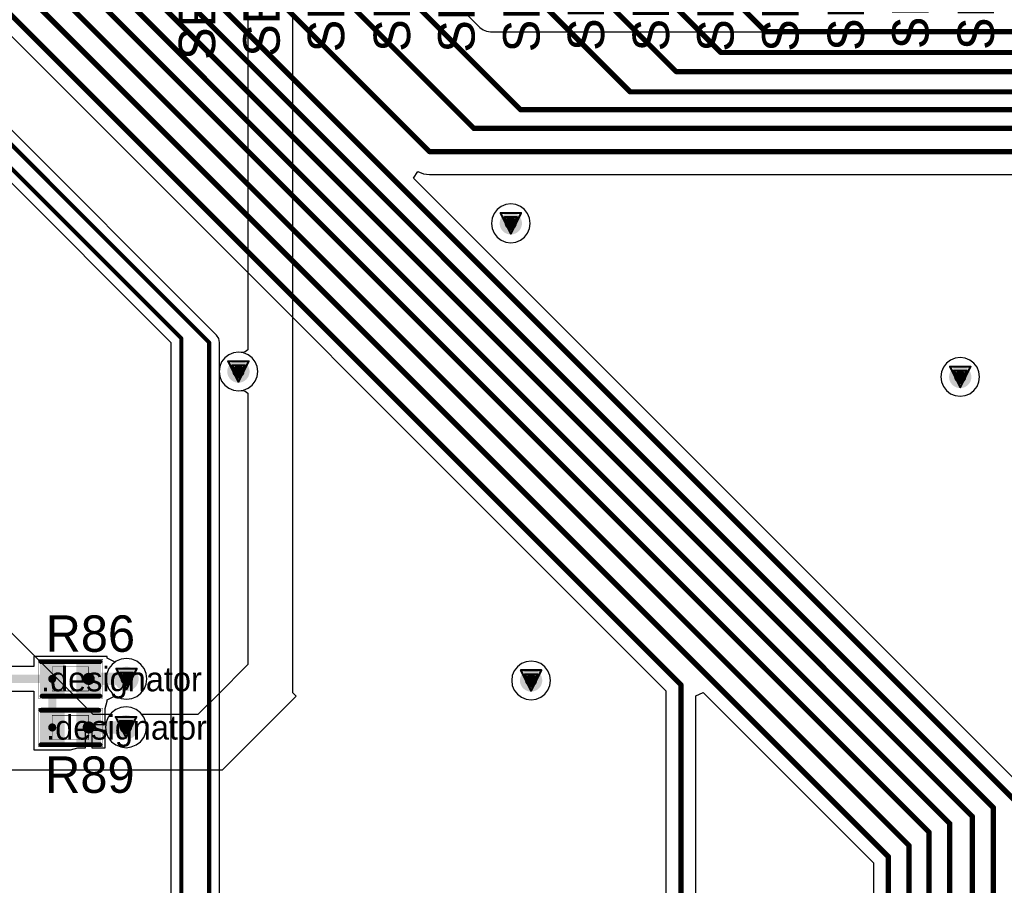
# Model space of a CAD drawing. Header units: millimetres. Extents: x 138 to 555, y 26 to 334.
# Tile 591 of 656: x 329 to 354, y 189 to 210. Entities that reach past the tile are written whole.
import ezdxf

# ---------------------------------------------------------------- set-up
doc = ezdxf.new("R2010")
doc.units = ezdxf.units.MM
for name, color, linetype in [('BottomLayer', 5, 'Continuous'), ('DrillDrawing', 1, 'Continuous'), ('Mechanical20', 56, 'Continuous'), ('Mechanical27', 56, 'Continuous'), ('MidLayer1', 16, 'Continuous'), ('MidLayer2', 76, 'Continuous'), ('MidLayer3', 90, 'Continuous'), ('MidLayer4', 156, 'Continuous'), ('MultiLayer', 9, 'Continuous'), ('TopLayer', 1, 'Continuous'), ('TopOverlay', 2, 'Continuous'), ('TopPaste', 8, 'Continuous'), ('TopSolder', 216, 'Continuous'), ('ViaHoleLayer', 16, 'Continuous')]:
    doc.layers.add(name, color=color, linetype=linetype)

# ---------------------------------------------------------------- blocks, each defined once
blk = doc.blocks.new('R0402_706')
at = {"layer": 'Mechanical20', "const_width": 0.01}
for points in [[(-0.8, -0.475), (-0.8, 0.475)], [(-0.8, 0.475), (0.8, 0.475)], [(0.8, -0.475), (0.8, 0.475)], [(-0.8, -0.475), (0.8, -0.475)]]:
    blk.add_lwpolyline(points, dxfattribs=at)
at = {"layer": 'Mechanical20', "const_width": 0.005}
for points in [[(-0.803, 0.475, 1), (-0.798, 0.475, 1)], [(-0.803, 0.475, 1), (-0.798, 0.475, 1)], [(0.798, 0.475, 1), (0.803, 0.475, 1)], [(0.798, 0.475, 1), (0.803, 0.475, 1)], [(-0.803, -0.475, 1), (-0.798, -0.475, 1)], [(-0.803, -0.475, 1), (-0.798, -0.475, 1)], [(0.798, -0.475, 1), (0.803, -0.475, 1)], [(0.798, -0.475, 1), (0.803, -0.475, 1)]]:
    blk.add_lwpolyline(points, format="xyb", close=True, dxfattribs=at)
at = {"layer": 'Mechanical27', "const_width": 0.01}
for points in [[(-0.45, -0.3), (-0.45, 0.3)], [(-0.45, 0.3), (0.45, 0.3)], [(0.45, -0.3), (0.45, 0.3)], [(-0.45, -0.3), (0.45, -0.3)]]:
    blk.add_lwpolyline(points, dxfattribs=at)
at = {"layer": 'Mechanical27', "const_width": 0.005}
for points in [[(-0.452, 0.3, 1), (-0.447, 0.3, 1)], [(-0.452, 0.3, 1), (-0.447, 0.3, 1)], [(0.447, 0.3, 1), (0.452, 0.3, 1)], [(0.447, 0.3, 1), (0.452, 0.3, 1)], [(-0.452, -0.3, 1), (-0.447, -0.3, 1)], [(-0.452, -0.3, 1), (-0.447, -0.3, 1)], [(0.447, -0.3, 1), (0.452, -0.3, 1)], [(0.447, -0.3, 1), (0.452, -0.3, 1)]]:
    blk.add_lwpolyline(points, format="xyb", close=True, dxfattribs=at)
at = {"layer": 'TopLayer'}
for points in [[(-0.195, -0.35), (-0.195, 0.35), (-0.705, -0.35), (-0.705, 0.35)], [(0.705, -0.35), (0.705, 0.35), (0.195, -0.35), (0.195, 0.35)]]:
    blk.add_solid(points, dxfattribs=at)
at = {"layer": 'TopOverlay', "const_width": 0.12}
for points in [[(-0.725, 0.425), (0.7, 0.425)], [(-0.725, -0.425), (0.725, -0.425)]]:
    blk.add_lwpolyline(points, dxfattribs=at)
at = {"layer": 'TopOverlay', "const_width": 0.06}
for points in [[(-0.755, 0.425, 1), (-0.695, 0.425, 1)], [(0.67, 0.425, 1), (0.73, 0.425, 1)], [(-0.755, -0.425, 1), (-0.695, -0.425, 1)], [(0.695, -0.425, 1), (0.755, -0.425, 1)]]:
    blk.add_lwpolyline(points, format="xyb", close=True, dxfattribs=at)
at = {"layer": 'TopPaste'}
for points in [[(-0.195, -0.35), (-0.195, 0.35), (-0.705, -0.35), (-0.705, 0.35)], [(0.705, -0.35), (0.705, 0.35), (0.195, -0.35), (0.195, 0.35)]]:
    blk.add_solid(points, dxfattribs=at)
at = {"layer": 'TopSolder'}
for points in [[(-0.145, -0.4), (-0.145, 0.4), (-0.755, -0.4), (-0.755, 0.4)], [(0.755, -0.4), (0.755, 0.4), (0.145, -0.4), (0.145, 0.4)]]:
    blk.add_solid(points, dxfattribs=at)
blk = doc.blocks.new('R0402_707')
at = {"layer": 'Mechanical20', "const_width": 0.01}
for points in [[(-0.8, 0.475), (-0.8, -0.475)], [(0.8, 0.475), (-0.8, 0.475)], [(0.8, 0.475), (0.8, -0.475)], [(0.8, -0.475), (-0.8, -0.475)]]:
    blk.add_lwpolyline(points, dxfattribs=at)
at = {"layer": 'Mechanical20', "const_width": 0.005}
for points in [[(-0.803, 0.475, 1), (-0.798, 0.475, 1)], [(-0.803, 0.475, 1), (-0.798, 0.475, 1)], [(0.798, 0.475, 1), (0.803, 0.475, 1)], [(0.798, 0.475, 1), (0.803, 0.475, 1)], [(-0.803, -0.475, 1), (-0.798, -0.475, 1)], [(-0.803, -0.475, 1), (-0.798, -0.475, 1)], [(0.798, -0.475, 1), (0.803, -0.475, 1)], [(0.798, -0.475, 1), (0.803, -0.475, 1)]]:
    blk.add_lwpolyline(points, format="xyb", close=True, dxfattribs=at)
at = {"layer": 'Mechanical27', "const_width": 0.01}
for points in [[(-0.45, 0.3), (-0.45, -0.3)], [(0.45, 0.3), (-0.45, 0.3)], [(0.45, 0.3), (0.45, -0.3)], [(0.45, -0.3), (-0.45, -0.3)]]:
    blk.add_lwpolyline(points, dxfattribs=at)
at = {"layer": 'Mechanical27', "const_width": 0.005}
for points in [[(-0.452, 0.3, 1), (-0.447, 0.3, 1)], [(-0.452, 0.3, 1), (-0.447, 0.3, 1)], [(0.447, 0.3, 1), (0.452, 0.3, 1)], [(0.447, 0.3, 1), (0.452, 0.3, 1)], [(-0.452, -0.3, 1), (-0.447, -0.3, 1)], [(-0.452, -0.3, 1), (-0.447, -0.3, 1)], [(0.447, -0.3, 1), (0.452, -0.3, 1)], [(0.447, -0.3, 1), (0.452, -0.3, 1)]]:
    blk.add_lwpolyline(points, format="xyb", close=True, dxfattribs=at)
at = {"layer": 'TopLayer'}
for points in [[(-0.195, -0.35), (-0.195, 0.35), (-0.705, -0.35), (-0.705, 0.35)], [(0.705, -0.35), (0.705, 0.35), (0.195, -0.35), (0.195, 0.35)]]:
    blk.add_solid(points, dxfattribs=at)
at = {"layer": 'TopOverlay', "const_width": 0.12}
for points in [[(0.7, 0.425), (-0.725, 0.425)], [(0.725, -0.425), (-0.725, -0.425)]]:
    blk.add_lwpolyline(points, dxfattribs=at)
at = {"layer": 'TopOverlay', "const_width": 0.06}
for points in [[(-0.755, 0.425, 1), (-0.695, 0.425, 1)], [(0.67, 0.425, 1), (0.73, 0.425, 1)], [(-0.755, -0.425, 1), (-0.695, -0.425, 1)], [(0.695, -0.425, 1), (0.755, -0.425, 1)]]:
    blk.add_lwpolyline(points, format="xyb", close=True, dxfattribs=at)
at = {"layer": 'TopPaste'}
for points in [[(-0.195, -0.35), (-0.195, 0.35), (-0.705, -0.35), (-0.705, 0.35)], [(0.705, -0.35), (0.705, 0.35), (0.195, -0.35), (0.195, 0.35)]]:
    blk.add_solid(points, dxfattribs=at)
at = {"layer": 'TopSolder'}
for points in [[(-0.145, -0.4), (-0.145, 0.4), (-0.755, -0.4), (-0.755, 0.4)], [(0.755, -0.4), (0.755, 0.4), (0.145, -0.4), (0.145, 0.4)]]:
    blk.add_solid(points, dxfattribs=at)

msp = doc.modelspace()

# ---------------------------------------------------------------- linework, layer by layer
at = {"layer": 'BottomLayer'}
for p, q in [((324.862, 214.049), (345.2, 193.71)), ((334.101, 202.496), (324.641, 211.956)), ((326.766, 208.52), (332.975, 202.312)), ((338.967, 206.371), (339.073, 206.534)), ((339.073, 206.534), (339.21, 206.477)), ((339.21, 206.477), (339.358, 206.458)), ((339.358, 206.458), (361.163, 206.458)), ((354.085, 191.253), (338.967, 206.371)), ((332.975, 202.312), (332.975, 175.917)), ((334.156, 202.414), (334.101, 202.496)), ((334.175, 202.316), (334.156, 202.414)), ((334.175, 179.722), (334.175, 202.316)), ((331.88, 194.512), (331.749, 194.495)), ((332.01, 194.495), (331.88, 194.512)), ((331.443, 194.26), (331.392, 194.138)), ((331.523, 194.364), (331.443, 194.26)), ((331.627, 194.444), (331.523, 194.364)), ((331.749, 194.495), (331.627, 194.444)), ((332.132, 194.444), (332.01, 194.495)), ((332.236, 194.364), (332.132, 194.444)), ((332.316, 194.26), (332.236, 194.364)), ((332.367, 194.138), (332.316, 194.26)), ((331.392, 194.138), (331.375, 194.007)), ((332.384, 194.007), (332.367, 194.138)), ((331.375, 194.007), (331.392, 193.877)), ((331.392, 193.877), (331.443, 193.755)), ((332.316, 193.755), (332.367, 193.877)), ((332.367, 193.877), (332.384, 194.007)), ((331.443, 193.755), (331.523, 193.651)), ((331.523, 193.651), (331.627, 193.571)), ((331.627, 193.571), (331.749, 193.52)), ((332.01, 193.52), (332.132, 193.571)), ((332.132, 193.571), (332.236, 193.651)), ((332.236, 193.651), (332.316, 193.755)), ((345.2, 193.71), (345.2, 135.644)), ((345.936, 193.59), (346.121, 193.667)), ((345.936, 135.855), (345.936, 193.59)), ((346.121, 193.667), (350.324, 189.463)), ((331.749, 193.52), (331.88, 193.503)), ((331.88, 193.503), (332.01, 193.52)), ((350.324, 189.463), (350.324, 183.608))]:
    msp.add_line(p, q, dxfattribs=at)
for points, const_width in [([(326.183, 218.634), (353.825, 190.992)], 0.13), ([(326.059, 218.052), (353.283, 190.828)], 0.13), ([(325.927, 217.449), (352.763, 190.613)], 0.13), ([(325.778, 216.865), (352.208, 190.435)], 0.13), ([(325.66, 216.254), (351.695, 190.219)], 0.13), ([(325.462, 215.63), (351.204, 189.888)], 0.13), ([(325.26, 215.048), (350.692, 189.616)], 0.13), ([(325.014, 214.417), (345.568, 193.863)], 0.13), ([(336.731, 212.939), (341.61, 208.06)], 0.13), ([(344.728, 212.922), (347.66, 209.99)], 0.13), ([(333.547, 212.838), (339.358, 207.027)], 0.13), ([(335.147, 212.908), (340.457, 207.598)], 0.13), ([(339.978, 212.841), (344.317, 208.502)], 0.13), ([(341.563, 212.891), (345.452, 209.002)], 0.13), ([(343.129, 212.9), (346.556, 209.473)], 0.13), ([(324.46, 211.776), (333.92, 202.316)], 0.1), ([(324.298, 211.349), (333.23, 202.417)], 0.1), ([(347.66, 209.99), (360.073, 209.99)], 0.13), ([(346.556, 209.473), (360.068, 209.473)], 0.13), ([(345.452, 209.002), (360.545, 209.002)], 0.13), ([(344.317, 208.502), (360.632, 208.502)], 0.13), ([(341.61, 208.06), (360.776, 208.06)], 0.13), ([(340.457, 207.598), (360.915, 207.598)], 0.13), ([(339.358, 207.027), (361.163, 207.027)], 0.13), ([(333.23, 175.517), (333.23, 202.417)], 0.1), ([(333.92, 174.551), (333.92, 202.316)], 0.1), ([(345.568, 135.491), (345.568, 193.863)], 0.13), ([(353.283, 138.688), (353.283, 190.828)], 0.13), ([(352.763, 139.053), (352.763, 190.613)], 0.13), ([(352.208, 139.167), (352.208, 190.435)], 0.13), ([(351.695, 139.439), (351.695, 190.219)], 0.13), ([(351.204, 139.621), (351.204, 189.888)], 0.13), ([(350.692, 139.829), (350.692, 189.616)], 0.13)]:
    msp.add_lwpolyline(points, dxfattribs=dict(at, const_width=const_width))
for points, const_width in [([(347.627, 209.99, 1), (347.692, 209.99, 1)], 0.065), ([(347.627, 209.99, 1), (347.692, 209.99, 1)], 0.065), ([(346.524, 209.473, 1), (346.589, 209.473, 1)], 0.065), ([(346.524, 209.473, 1), (346.589, 209.473, 1)], 0.065), ([(345.42, 209.002, 1), (345.485, 209.002, 1)], 0.065), ([(345.42, 209.002, 1), (345.485, 209.002, 1)], 0.065), ([(344.284, 208.502, 1), (344.349, 208.502, 1)], 0.065), ([(344.284, 208.502, 1), (344.349, 208.502, 1)], 0.065), ([(341.578, 208.06, 1), (341.643, 208.06, 1)], 0.065), ([(341.578, 208.06, 1), (341.643, 208.06, 1)], 0.065), ([(340.424, 207.598, 1), (340.489, 207.598, 1)], 0.065), ([(340.424, 207.598, 1), (340.489, 207.598, 1)], 0.065), ([(339.325, 207.027, 1), (339.39, 207.027, 1)], 0.065), ([(339.325, 207.027, 1), (339.39, 207.027, 1)], 0.065), ([(341.231, 205.255, 1), (341.506, 205.255, 1)], 0.275), ([(333.205, 202.417, 1), (333.255, 202.417, 1)], 0.05), ([(333.205, 202.417, 1), (333.255, 202.417, 1)], 0.05), ([(333.895, 202.316, 1), (333.945, 202.316, 1)], 0.05), ([(333.895, 202.316, 1), (333.945, 202.316, 1)], 0.05), ([(334.505, 201.596, 1), (334.78, 201.596, 1)], 0.275), ([(352.328, 201.463, 1), (352.603, 201.463, 1)], 0.275), ([(331.73, 194.007, 1), (332.03, 194.007, 1)], 0.3), ([(341.732, 193.968, 1), (342.007, 193.968, 1)], 0.275), ([(345.536, 193.863, 1), (345.601, 193.863, 1)], 0.065), ([(345.536, 193.863, 1), (345.601, 193.863, 1)], 0.065), ([(331.717, 192.812, 1), (332.017, 192.812, 1)], 0.3), ([(353.251, 190.828, 1), (353.316, 190.828, 1)], 0.065), ([(353.251, 190.828, 1), (353.316, 190.828, 1)], 0.065), ([(352.731, 190.613, 1), (352.796, 190.613, 1)], 0.065), ([(352.731, 190.613, 1), (352.796, 190.613, 1)], 0.065), ([(352.175, 190.435, 1), (352.24, 190.435, 1)], 0.065), ([(352.175, 190.435, 1), (352.24, 190.435, 1)], 0.065), ([(351.663, 190.219, 1), (351.728, 190.219, 1)], 0.065), ([(351.663, 190.219, 1), (351.728, 190.219, 1)], 0.065), ([(351.172, 189.888, 1), (351.237, 189.888, 1)], 0.065), ([(351.172, 189.888, 1), (351.237, 189.888, 1)], 0.065), ([(350.66, 189.616, 1), (350.725, 189.616, 1)], 0.065), ([(350.66, 189.616, 1), (350.725, 189.616, 1)], 0.065)]:
    msp.add_lwpolyline(points, format="xyb", close=True, dxfattribs=dict(at, const_width=const_width))
at = {"layer": 'DrillDrawing', "const_width": 0.0508}
for points in [[(341.114, 205.509), (341.622, 205.509)], [(341.114, 205.509), (341.368, 205.001)], [(341.368, 205.001), (341.622, 205.509)], [(341.216, 205.407), (341.521, 205.407)], [(341.216, 205.407), (341.368, 205.102)], [(341.368, 205.102), (341.521, 205.407)], [(334.389, 201.85), (334.897, 201.85)], [(334.389, 201.85), (334.643, 201.342)], [(334.643, 201.342), (334.897, 201.85)], [(334.49, 201.749), (334.795, 201.749)], [(334.49, 201.749), (334.643, 201.444)], [(334.643, 201.444), (334.795, 201.749)], [(352.211, 201.717), (352.719, 201.717)], [(352.211, 201.717), (352.465, 201.209)], [(352.313, 201.616), (352.618, 201.616)], [(352.313, 201.616), (352.465, 201.311)], [(352.465, 201.209), (352.719, 201.717)], [(352.465, 201.311), (352.618, 201.616)], [(331.626, 194.261), (332.134, 194.261)], [(331.626, 194.261), (331.88, 193.753)], [(331.88, 193.753), (332.134, 194.261)], [(331.727, 194.16), (332.032, 194.16)], [(331.727, 194.16), (331.88, 193.855)], [(331.88, 193.855), (332.032, 194.16)], [(341.615, 194.222), (342.123, 194.222)], [(341.615, 194.222), (341.869, 193.714)], [(341.717, 194.12), (342.022, 194.12)], [(341.717, 194.12), (341.869, 193.815)], [(341.869, 193.714), (342.123, 194.222)], [(341.869, 193.815), (342.022, 194.12)], [(331.613, 193.066), (332.121, 193.066)], [(331.613, 193.066), (331.867, 192.558)], [(331.867, 192.558), (332.121, 193.066)], [(331.715, 192.964), (332.019, 192.964)], [(331.715, 192.964), (331.867, 192.659)], [(331.867, 192.659), (332.019, 192.964)]]:
    msp.add_lwpolyline(points, dxfattribs=at)
at = {"layer": 'DrillDrawing', "const_width": 0.0254}
for points in [[(341.102, 205.509, 1), (341.127, 205.509, 1)], [(341.102, 205.509, 1), (341.127, 205.509, 1)], [(341.61, 205.509, 1), (341.635, 205.509, 1)], [(341.61, 205.509, 1), (341.635, 205.509, 1)], [(341.203, 205.407, 1), (341.229, 205.407, 1)], [(341.203, 205.407, 1), (341.229, 205.407, 1)], [(341.508, 205.407, 1), (341.534, 205.407, 1)], [(341.508, 205.407, 1), (341.534, 205.407, 1)], [(341.356, 205.102, 1), (341.381, 205.102, 1)], [(341.356, 205.102, 1), (341.381, 205.102, 1)], [(341.356, 205.001, 1), (341.381, 205.001, 1)], [(341.356, 205.001, 1), (341.381, 205.001, 1)], [(334.376, 201.85, 1), (334.401, 201.85, 1)], [(334.376, 201.85, 1), (334.401, 201.85, 1)], [(334.884, 201.85, 1), (334.909, 201.85, 1)], [(334.884, 201.85, 1), (334.909, 201.85, 1)], [(334.478, 201.749, 1), (334.503, 201.749, 1)], [(334.478, 201.749, 1), (334.503, 201.749, 1)], [(334.782, 201.749, 1), (334.808, 201.749, 1)], [(334.782, 201.749, 1), (334.808, 201.749, 1)], [(352.199, 201.717, 1), (352.224, 201.717, 1)], [(352.199, 201.717, 1), (352.224, 201.717, 1)], [(352.3, 201.616, 1), (352.326, 201.616, 1)], [(352.3, 201.616, 1), (352.326, 201.616, 1)], [(352.605, 201.616, 1), (352.63, 201.616, 1)], [(352.605, 201.616, 1), (352.63, 201.616, 1)], [(352.707, 201.717, 1), (352.732, 201.717, 1)], [(352.707, 201.717, 1), (352.732, 201.717, 1)], [(334.63, 201.444, 1), (334.655, 201.444, 1)], [(334.63, 201.444, 1), (334.655, 201.444, 1)], [(334.63, 201.342, 1), (334.655, 201.342, 1)], [(334.63, 201.342, 1), (334.655, 201.342, 1)], [(352.453, 201.311, 1), (352.478, 201.311, 1)], [(352.453, 201.311, 1), (352.478, 201.311, 1)], [(352.453, 201.209, 1), (352.478, 201.209, 1)], [(352.453, 201.209, 1), (352.478, 201.209, 1)], [(331.613, 194.261, 1), (331.638, 194.261, 1)], [(331.613, 194.261, 1), (331.638, 194.261, 1)], [(332.121, 194.261, 1), (332.146, 194.261, 1)], [(332.121, 194.261, 1), (332.146, 194.261, 1)], [(331.714, 194.16, 1), (331.74, 194.16, 1)], [(331.714, 194.16, 1), (331.74, 194.16, 1)], [(332.019, 194.16, 1), (332.045, 194.16, 1)], [(332.019, 194.16, 1), (332.045, 194.16, 1)], [(341.603, 194.222, 1), (341.628, 194.222, 1)], [(341.603, 194.222, 1), (341.628, 194.222, 1)], [(341.704, 194.12, 1), (341.73, 194.12, 1)], [(341.704, 194.12, 1), (341.73, 194.12, 1)], [(342.009, 194.12, 1), (342.034, 194.12, 1)], [(342.009, 194.12, 1), (342.034, 194.12, 1)], [(342.111, 194.222, 1), (342.136, 194.222, 1)], [(342.111, 194.222, 1), (342.136, 194.222, 1)], [(331.867, 193.855, 1), (331.892, 193.855, 1)], [(331.867, 193.855, 1), (331.892, 193.855, 1)], [(331.867, 193.753, 1), (331.892, 193.753, 1)], [(331.867, 193.753, 1), (331.892, 193.753, 1)], [(341.857, 193.815, 1), (341.882, 193.815, 1)], [(341.857, 193.815, 1), (341.882, 193.815, 1)], [(341.857, 193.714, 1), (341.882, 193.714, 1)], [(341.857, 193.714, 1), (341.882, 193.714, 1)], [(331.6, 193.066, 1), (331.626, 193.066, 1)], [(331.6, 193.066, 1), (331.626, 193.066, 1)], [(332.108, 193.066, 1), (332.134, 193.066, 1)], [(332.108, 193.066, 1), (332.134, 193.066, 1)], [(331.702, 192.964, 1), (331.727, 192.964, 1)], [(331.702, 192.964, 1), (331.727, 192.964, 1)], [(332.007, 192.964, 1), (332.032, 192.964, 1)], [(332.007, 192.964, 1), (332.032, 192.964, 1)], [(331.854, 192.659, 1), (331.88, 192.659, 1)], [(331.854, 192.659, 1), (331.88, 192.659, 1)], [(331.854, 192.558, 1), (331.88, 192.558, 1)], [(331.854, 192.558, 1), (331.88, 192.558, 1)]]:
    msp.add_lwpolyline(points, format="xyb", close=True, dxfattribs=at)
at = {"layer": 'MidLayer1'}
for p, q in [((335.983, 193.665), (335.983, 236.381)), ((334.875, 212.373), (334.875, 202.129)), ((341.244, 205.717), (341.129, 205.669)), ((341.368, 205.734), (341.244, 205.717)), ((341.492, 205.717), (341.368, 205.734)), ((341.608, 205.669), (341.492, 205.717)), ((340.954, 205.494), (340.906, 205.379)), ((341.03, 205.593), (340.954, 205.494)), ((341.129, 205.669), (341.03, 205.593)), ((341.707, 205.593), (341.608, 205.669)), ((341.783, 205.494), (341.707, 205.593)), ((341.831, 205.379), (341.783, 205.494)), ((340.906, 205.379), (340.889, 205.255)), ((340.889, 205.255), (340.906, 205.131)), ((341.848, 205.255), (341.831, 205.379)), ((341.831, 205.131), (341.848, 205.255)), ((340.906, 205.131), (340.954, 205.015)), ((340.954, 205.015), (341.03, 204.916)), ((341.707, 204.916), (341.783, 205.015)), ((341.783, 205.015), (341.831, 205.131)), ((341.03, 204.916), (341.129, 204.84)), ((341.129, 204.84), (341.244, 204.792)), ((341.244, 204.792), (341.368, 204.775)), ((341.368, 204.775), (341.492, 204.792)), ((341.492, 204.792), (341.608, 204.84)), ((341.608, 204.84), (341.707, 204.916)), ((334.519, 202.059), (334.403, 202.011)), ((334.643, 202.075), (334.519, 202.059)), ((334.748, 202.062), (334.643, 202.075)), ((334.808, 202.084), (334.748, 202.062)), ((334.875, 202.129), (334.808, 202.084)), ((334.228, 201.836), (334.18, 201.72)), ((334.304, 201.935), (334.228, 201.836)), ((334.403, 202.011), (334.304, 201.935)), ((352.126, 201.802), (352.05, 201.703)), ((352.226, 201.878), (352.126, 201.802)), ((352.341, 201.926), (352.226, 201.878)), ((352.465, 201.942), (352.341, 201.926)), ((352.589, 201.926), (352.465, 201.942)), ((352.705, 201.878), (352.589, 201.926)), ((352.804, 201.802), (352.705, 201.878)), ((352.88, 201.703), (352.804, 201.802)), ((334.18, 201.72), (334.164, 201.596)), ((334.164, 201.596), (334.18, 201.472)), ((352.002, 201.587), (351.986, 201.463)), ((352.05, 201.703), (352.002, 201.587)), ((352.928, 201.587), (352.88, 201.703)), ((352.944, 201.463), (352.928, 201.587)), ((334.18, 201.472), (334.228, 201.357)), ((334.228, 201.357), (334.304, 201.258)), ((351.986, 201.463), (352.002, 201.339)), ((352.002, 201.339), (352.05, 201.224)), ((352.88, 201.224), (352.928, 201.339)), ((352.928, 201.339), (352.944, 201.463)), ((334.304, 201.258), (334.403, 201.181)), ((334.403, 201.181), (334.519, 201.134)), ((334.519, 201.134), (334.643, 201.117)), ((334.643, 201.117), (334.748, 201.131)), ((334.748, 201.131), (334.808, 201.109)), ((334.808, 201.109), (334.875, 201.064)), ((352.05, 201.224), (352.126, 201.124)), ((352.126, 201.124), (352.226, 201.048)), ((352.705, 201.048), (352.804, 201.124)), ((352.804, 201.124), (352.88, 201.224)), ((334.875, 201.064), (334.875, 194.361)), ((352.226, 201.048), (352.341, 201)), ((352.341, 201), (352.465, 200.984)), ((352.465, 200.984), (352.589, 201)), ((352.589, 201), (352.705, 201.048)), ((329.929, 194.253), (328.155, 196.027)), ((334.875, 194.361), (334.122, 193.608)), ((341.53, 194.307), (341.454, 194.207)), ((341.63, 194.383), (341.53, 194.307)), ((341.745, 194.431), (341.63, 194.383)), ((341.869, 194.447), (341.745, 194.431)), ((341.993, 194.431), (341.869, 194.447)), ((342.109, 194.383), (341.993, 194.431)), ((342.208, 194.307), (342.109, 194.383)), ((342.284, 194.207), (342.208, 194.307)), ((331.058, 193.124), (329.929, 194.253)), ((341.406, 194.092), (341.39, 193.968)), ((341.454, 194.207), (341.406, 194.092)), ((342.332, 194.092), (342.284, 194.207)), ((342.348, 193.968), (342.332, 194.092)), ((341.39, 193.968), (341.406, 193.844)), ((341.406, 193.844), (341.454, 193.728)), ((342.284, 193.728), (342.332, 193.844)), ((342.332, 193.844), (342.348, 193.968)), ((334.122, 193.608), (333.638, 193.124)), ((334.252, 191.761), (336.07, 193.579)), ((336.07, 193.579), (335.983, 193.665)), ((341.454, 193.728), (341.53, 193.629)), ((341.53, 193.629), (341.63, 193.553)), ((341.63, 193.553), (341.745, 193.505)), ((341.993, 193.505), (342.109, 193.553)), ((342.109, 193.553), (342.208, 193.629)), ((342.208, 193.629), (342.284, 193.728)), ((331.737, 193.299), (331.615, 193.248)), ((331.867, 193.316), (331.737, 193.299)), ((331.998, 193.299), (331.867, 193.316)), ((332.119, 193.248), (331.998, 193.299)), ((341.745, 193.505), (341.869, 193.489)), ((341.869, 193.489), (341.993, 193.505)), ((331.477, 193.124), (331.058, 193.124)), ((331.51, 193.168), (331.477, 193.124)), ((331.615, 193.248), (331.51, 193.168)), ((332.224, 193.168), (332.119, 193.248)), ((332.258, 193.124), (332.224, 193.168)), ((333.638, 193.124), (332.258, 193.124)), ((327.153, 191.761), (334.252, 191.761))]:
    msp.add_line(p, q, dxfattribs=at)
for points, const_width in [([(341.231, 205.255, 1), (341.506, 205.255, 1)], 0.275), ([(334.505, 201.596, 1), (334.78, 201.596, 1)], 0.275), ([(352.328, 201.463, 1), (352.603, 201.463, 1)], 0.275), ([(331.73, 194.007, 1), (332.03, 194.007, 1)], 0.3), ([(341.732, 193.968, 1), (342.007, 193.968, 1)], 0.275), ([(331.717, 192.812, 1), (332.017, 192.812, 1)], 0.3)]:
    msp.add_lwpolyline(points, format="xyb", close=True, dxfattribs=dict(at, const_width=const_width))
at = {"layer": 'MidLayer2'}
for p, q in [((331.88, 194.512), (331.749, 194.495)), ((332.01, 194.495), (331.88, 194.512)), ((331.443, 194.26), (331.392, 194.138)), ((331.523, 194.364), (331.443, 194.26)), ((331.627, 194.444), (331.523, 194.364)), ((331.749, 194.495), (331.627, 194.444)), ((332.132, 194.444), (332.01, 194.495)), ((332.236, 194.364), (332.132, 194.444)), ((332.316, 194.26), (332.236, 194.364)), ((332.367, 194.138), (332.316, 194.26)), ((331.392, 194.138), (331.375, 194.007)), ((332.384, 194.007), (332.367, 194.138)), ((331.375, 194.007), (331.392, 193.877)), ((331.392, 193.877), (331.443, 193.755)), ((332.316, 193.755), (332.367, 193.877)), ((332.367, 193.877), (332.384, 194.007)), ((331.443, 193.755), (331.523, 193.651)), ((331.523, 193.651), (331.627, 193.571)), ((331.627, 193.571), (331.749, 193.52)), ((332.01, 193.52), (332.132, 193.571)), ((332.132, 193.571), (332.236, 193.651)), ((332.236, 193.651), (332.316, 193.755)), ((331.749, 193.52), (331.88, 193.503)), ((331.88, 193.503), (332.01, 193.52))]:
    msp.add_line(p, q, dxfattribs=at)
for points, const_width in [([(341.231, 205.255, 1), (341.506, 205.255, 1)], 0.275), ([(334.505, 201.596, 1), (334.78, 201.596, 1)], 0.275), ([(352.328, 201.463, 1), (352.603, 201.463, 1)], 0.275), ([(331.73, 194.007, 1), (332.03, 194.007, 1)], 0.3), ([(341.732, 193.968, 1), (342.007, 193.968, 1)], 0.275), ([(331.717, 192.812, 1), (332.017, 192.812, 1)], 0.3)]:
    msp.add_lwpolyline(points, format="xyb", close=True, dxfattribs=dict(at, const_width=const_width))
at = {"layer": 'MidLayer3'}
for p, q in [((331.88, 194.512), (331.749, 194.495)), ((332.01, 194.495), (331.88, 194.512)), ((331.443, 194.26), (331.392, 194.138)), ((331.523, 194.364), (331.443, 194.26)), ((331.627, 194.444), (331.523, 194.364)), ((331.749, 194.495), (331.627, 194.444)), ((332.132, 194.444), (332.01, 194.495)), ((332.236, 194.364), (332.132, 194.444)), ((332.316, 194.26), (332.236, 194.364)), ((332.367, 194.138), (332.316, 194.26)), ((331.392, 194.138), (331.375, 194.007)), ((332.384, 194.007), (332.367, 194.138)), ((331.375, 194.007), (331.392, 193.877)), ((331.392, 193.877), (331.443, 193.755)), ((332.316, 193.755), (332.367, 193.877)), ((332.367, 193.877), (332.384, 194.007)), ((331.443, 193.755), (331.523, 193.651)), ((331.523, 193.651), (331.627, 193.571)), ((331.627, 193.571), (331.749, 193.52)), ((332.01, 193.52), (332.132, 193.571)), ((332.132, 193.571), (332.236, 193.651)), ((332.236, 193.651), (332.316, 193.755)), ((331.749, 193.52), (331.88, 193.503)), ((331.88, 193.503), (332.01, 193.52))]:
    msp.add_line(p, q, dxfattribs=at)
for points, const_width in [([(341.231, 205.255, 1), (341.506, 205.255, 1)], 0.275), ([(334.505, 201.596, 1), (334.78, 201.596, 1)], 0.275), ([(352.328, 201.463, 1), (352.603, 201.463, 1)], 0.275), ([(331.73, 194.007, 1), (332.03, 194.007, 1)], 0.3), ([(341.732, 193.968, 1), (342.007, 193.968, 1)], 0.275), ([(331.717, 192.812, 1), (332.017, 192.812, 1)], 0.3)]:
    msp.add_lwpolyline(points, format="xyb", close=True, dxfattribs=dict(at, const_width=const_width))
at = {"layer": 'MidLayer4'}
for p, q in [((341.244, 205.717), (341.129, 205.669)), ((341.368, 205.734), (341.244, 205.717)), ((341.492, 205.717), (341.368, 205.734)), ((341.608, 205.669), (341.492, 205.717)), ((340.954, 205.494), (340.906, 205.379)), ((341.03, 205.593), (340.954, 205.494)), ((341.129, 205.669), (341.03, 205.593)), ((341.707, 205.593), (341.608, 205.669)), ((341.783, 205.494), (341.707, 205.593)), ((341.831, 205.379), (341.783, 205.494)), ((340.906, 205.379), (340.889, 205.255)), ((340.889, 205.255), (340.906, 205.131)), ((341.848, 205.255), (341.831, 205.379)), ((341.831, 205.131), (341.848, 205.255)), ((340.906, 205.131), (340.954, 205.015)), ((340.954, 205.015), (341.03, 204.916)), ((341.707, 204.916), (341.783, 205.015)), ((341.783, 205.015), (341.831, 205.131)), ((341.03, 204.916), (341.129, 204.84)), ((341.129, 204.84), (341.244, 204.792)), ((341.244, 204.792), (341.368, 204.775)), ((341.368, 204.775), (341.492, 204.792)), ((341.492, 204.792), (341.608, 204.84)), ((341.608, 204.84), (341.707, 204.916)), ((334.519, 202.059), (334.403, 202.011)), ((334.643, 202.075), (334.519, 202.059)), ((334.767, 202.059), (334.643, 202.075)), ((334.882, 202.011), (334.767, 202.059)), ((334.228, 201.836), (334.18, 201.72)), ((334.304, 201.935), (334.228, 201.836)), ((334.403, 202.011), (334.304, 201.935)), ((334.981, 201.935), (334.882, 202.011)), ((335.058, 201.836), (334.981, 201.935)), ((335.105, 201.72), (335.058, 201.836)), ((352.126, 201.802), (352.05, 201.703)), ((352.226, 201.878), (352.126, 201.802)), ((352.341, 201.926), (352.226, 201.878)), ((352.465, 201.942), (352.341, 201.926)), ((352.589, 201.926), (352.465, 201.942)), ((352.705, 201.878), (352.589, 201.926)), ((352.804, 201.802), (352.705, 201.878)), ((352.88, 201.703), (352.804, 201.802)), ((334.18, 201.72), (334.164, 201.596)), ((334.164, 201.596), (334.18, 201.472)), ((335.122, 201.596), (335.105, 201.72)), ((335.105, 201.472), (335.122, 201.596)), ((352.002, 201.587), (351.986, 201.463)), ((352.05, 201.703), (352.002, 201.587)), ((352.928, 201.587), (352.88, 201.703)), ((352.944, 201.463), (352.928, 201.587)), ((334.18, 201.472), (334.228, 201.357)), ((334.228, 201.357), (334.304, 201.258)), ((334.981, 201.258), (335.058, 201.357)), ((335.058, 201.357), (335.105, 201.472)), ((351.986, 201.463), (352.002, 201.339)), ((352.002, 201.339), (352.05, 201.224)), ((352.88, 201.224), (352.928, 201.339)), ((352.928, 201.339), (352.944, 201.463)), ((334.304, 201.258), (334.403, 201.181)), ((334.403, 201.181), (334.519, 201.134)), ((334.519, 201.134), (334.643, 201.117)), ((334.643, 201.117), (334.767, 201.134)), ((334.767, 201.134), (334.882, 201.181)), ((334.882, 201.181), (334.981, 201.258)), ((352.05, 201.224), (352.126, 201.124)), ((352.126, 201.124), (352.226, 201.048)), ((352.705, 201.048), (352.804, 201.124)), ((352.804, 201.124), (352.88, 201.224)), ((352.226, 201.048), (352.341, 201)), ((352.341, 201), (352.465, 200.984)), ((352.465, 200.984), (352.589, 201)), ((352.589, 201), (352.705, 201.048)), ((331.88, 194.512), (331.749, 194.495)), ((332.01, 194.495), (331.88, 194.512)), ((331.443, 194.26), (331.392, 194.138)), ((331.523, 194.364), (331.443, 194.26)), ((331.627, 194.444), (331.523, 194.364)), ((331.749, 194.495), (331.627, 194.444)), ((332.132, 194.444), (332.01, 194.495)), ((332.236, 194.364), (332.132, 194.444)), ((332.316, 194.26), (332.236, 194.364)), ((332.367, 194.138), (332.316, 194.26)), ((341.53, 194.307), (341.454, 194.207)), ((341.63, 194.383), (341.53, 194.307)), ((341.745, 194.431), (341.63, 194.383)), ((341.869, 194.447), (341.745, 194.431)), ((341.993, 194.431), (341.869, 194.447)), ((342.109, 194.383), (341.993, 194.431)), ((342.208, 194.307), (342.109, 194.383)), ((342.284, 194.207), (342.208, 194.307)), ((331.392, 194.138), (331.375, 194.007)), ((332.384, 194.007), (332.367, 194.138)), ((341.406, 194.092), (341.39, 193.968)), ((341.454, 194.207), (341.406, 194.092)), ((342.332, 194.092), (342.284, 194.207)), ((342.348, 193.968), (342.332, 194.092)), ((331.375, 194.007), (331.392, 193.877)), ((331.392, 193.877), (331.443, 193.755)), ((332.316, 193.755), (332.367, 193.877)), ((332.367, 193.877), (332.384, 194.007)), ((341.39, 193.968), (341.406, 193.844)), ((341.406, 193.844), (341.454, 193.728)), ((342.284, 193.728), (342.332, 193.844)), ((342.332, 193.844), (342.348, 193.968)), ((331.443, 193.755), (331.523, 193.651)), ((331.523, 193.651), (331.627, 193.571)), ((331.627, 193.571), (331.749, 193.52)), ((332.01, 193.52), (332.132, 193.571)), ((332.132, 193.571), (332.236, 193.651)), ((332.236, 193.651), (332.316, 193.755)), ((341.454, 193.728), (341.53, 193.629)), ((341.53, 193.629), (341.63, 193.553)), ((341.63, 193.553), (341.745, 193.505)), ((341.993, 193.505), (342.109, 193.553)), ((342.109, 193.553), (342.208, 193.629)), ((342.208, 193.629), (342.284, 193.728)), ((331.737, 193.299), (331.615, 193.248)), ((331.867, 193.316), (331.737, 193.299)), ((331.749, 193.52), (331.88, 193.503)), ((331.998, 193.299), (331.867, 193.316)), ((331.88, 193.503), (332.01, 193.52)), ((332.119, 193.248), (331.998, 193.299)), ((341.745, 193.505), (341.869, 193.489)), ((341.869, 193.489), (341.993, 193.505)), ((331.43, 193.064), (331.38, 192.942)), ((331.51, 193.168), (331.43, 193.064)), ((331.615, 193.248), (331.51, 193.168)), ((332.224, 193.168), (332.119, 193.248)), ((332.304, 193.064), (332.224, 193.168)), ((332.354, 192.942), (332.304, 193.064)), ((331.38, 192.942), (331.363, 192.812)), ((331.363, 192.812), (331.38, 192.681)), ((332.371, 192.812), (332.354, 192.942)), ((332.354, 192.681), (332.371, 192.812)), ((331.38, 192.681), (331.43, 192.56)), ((331.43, 192.56), (331.51, 192.455)), ((332.224, 192.455), (332.304, 192.56)), ((332.304, 192.56), (332.354, 192.681)), ((331.51, 192.455), (331.615, 192.375)), ((331.615, 192.375), (331.737, 192.325)), ((331.737, 192.325), (331.867, 192.307)), ((331.867, 192.307), (331.998, 192.325)), ((331.998, 192.325), (332.119, 192.375)), ((332.119, 192.375), (332.224, 192.455))]:
    msp.add_line(p, q, dxfattribs=at)
for points, const_width in [([(341.231, 205.255, 1), (341.506, 205.255, 1)], 0.275), ([(334.505, 201.596, 1), (334.78, 201.596, 1)], 0.275), ([(352.328, 201.463, 1), (352.603, 201.463, 1)], 0.275), ([(331.73, 194.007, 1), (332.03, 194.007, 1)], 0.3), ([(341.732, 193.968, 1), (342.007, 193.968, 1)], 0.275), ([(331.717, 192.812, 1), (332.017, 192.812, 1)], 0.3)]:
    msp.add_lwpolyline(points, format="xyb", close=True, dxfattribs=dict(at, const_width=const_width))
at = {"layer": 'MultiLayer'}
for points, const_width in [([(341.231, 205.255, 1), (341.506, 205.255, 1)], 0.275), ([(334.505, 201.596, 1), (334.78, 201.596, 1)], 0.275), ([(352.328, 201.463, 1), (352.603, 201.463, 1)], 0.275), ([(331.73, 194.007, 1), (332.03, 194.007, 1)], 0.3), ([(341.732, 193.968, 1), (342.007, 193.968, 1)], 0.275), ([(331.717, 192.812, 1), (332.017, 192.812, 1)], 0.3)]:
    msp.add_lwpolyline(points, format="xyb", close=True, dxfattribs=dict(at, const_width=const_width))
at = {"layer": 'TopLayer'}
for p, q in [((338.431, 212.267), (340.606, 210.092)), ((340.606, 210.092), (340.682, 210.033)), ((340.682, 210.033), (340.771, 209.997)), ((340.771, 209.997), (340.866, 209.984)), ((340.866, 209.984), (364.023, 209.984)), ((331.4, 194.557), (329.59, 194.557)), ((329.59, 194.557), (329.59, 194.31)), ((331.4, 194.521), (331.4, 194.557)), ((331.6, 194.423), (331.4, 194.521)), ((331.88, 194.512), (331.749, 194.495)), ((332.01, 194.495), (331.88, 194.512)), ((329.59, 194.31), (326.4, 194.31)), ((331.627, 194.444), (331.6, 194.423)), ((331.749, 194.495), (331.627, 194.444)), ((332.132, 194.444), (332.01, 194.495)), ((332.236, 194.364), (332.132, 194.444)), ((332.316, 194.26), (332.236, 194.364)), ((332.367, 194.138), (332.316, 194.26)), ((332.384, 194.007), (332.367, 194.138)), ((332.316, 193.755), (332.367, 193.877)), ((332.367, 193.877), (332.384, 194.007)), ((326.365, 193.705), (329.59, 193.705)), ((329.59, 193.705), (329.59, 193.457)), ((331.4, 193.493), (331.6, 193.591)), ((331.6, 193.591), (331.627, 193.571)), ((331.627, 193.571), (331.749, 193.52)), ((332.01, 193.52), (332.132, 193.571)), ((332.132, 193.571), (332.236, 193.651)), ((332.236, 193.651), (332.316, 193.755)), ((329.59, 193.457), (329.59, 193.457)), ((329.59, 193.457), (329.59, 193.357)), ((329.59, 193.357), (329.59, 193.357)), ((329.59, 193.357), (329.59, 192.257)), ((331.35, 193.278), (331.4, 193.457)), ((331.4, 193.457), (331.4, 193.493)), ((331.749, 193.52), (331.88, 193.503)), ((331.88, 193.503), (332.01, 193.52)), ((331.35, 192.882), (331.35, 193.278)), ((330.87, 192.307), (330.87, 192.807)), ((330.87, 192.807), (330.945, 192.807)), ((330.945, 192.807), (330.945, 192.882)), ((330.945, 192.882), (331.35, 192.882)), ((331.35, 192.732), (331.02, 192.732)), ((331.02, 192.732), (331.02, 192.307)), ((331.35, 192.307), (331.35, 192.732)), ((329.59, 192.257), (330.361, 192.257)), ((330.361, 192.257), (330.5, 192.257)), ((330.5, 192.257), (330.68, 192.307)), ((330.68, 192.307), (330.87, 192.307)), ((331.02, 192.307), (331.35, 192.307))]:
    msp.add_line(p, q, dxfattribs=at)
for points, const_width in [([(341.231, 205.255, 1), (341.506, 205.255, 1)], 0.275), ([(334.505, 201.596, 1), (334.78, 201.596, 1)], 0.275), ([(352.328, 201.463, 1), (352.603, 201.463, 1)], 0.275), ([(331.73, 194.007, 1), (332.03, 194.007, 1)], 0.3), ([(329.995, 194.007, 1), (330.095, 194.007, 1)], 0.1), ([(329.995, 194.007, 1), (330.095, 194.007, 1)], 0.1), ([(330.87, 194.007, 1), (331.02, 194.007, 1)], 0.15), ([(331.805, 194.007, 1), (331.955, 194.007, 1)], 0.15), ([(341.732, 193.968, 1), (342.007, 193.968, 1)], 0.275), ([(331.717, 192.812, 1), (332.017, 192.812, 1)], 0.3), ([(329.995, 192.807, 1), (330.095, 192.807, 1)], 0.1), ([(330.87, 192.807, 1), (331.02, 192.807, 1)], 0.15), ([(331.788, 192.807, 1), (331.938, 192.807, 1)], 0.15), ([(331.788, 192.807, 1), (331.938, 192.807, 1)], 0.15), ([(331.792, 192.812, 1), (331.942, 192.812, 1)], 0.15)]:
    msp.add_lwpolyline(points, format="xyb", close=True, dxfattribs=dict(at, const_width=const_width))
for points, const_width in [([(324.305, 194.007), (330.045, 194.007)], 0.2), ([(330.045, 192.807), (330.045, 194.007)], 0.2), ([(330.945, 194.007), (331.88, 194.007)], 0.3), ([(330.945, 192.807), (331.863, 192.807)], 0.3), ([(331.863, 192.807), (331.867, 192.812)], 0.3)]:
    msp.add_lwpolyline(points, dxfattribs=dict(at, const_width=const_width))
at = {"layer": 'ViaHoleLayer', "const_width": 0.15}
for points in [[(341.293, 205.255, 1), (341.443, 205.255, 1)], [(334.568, 201.596, 1), (334.718, 201.596, 1)], [(352.39, 201.463, 1), (352.54, 201.463, 1)], [(331.805, 194.007, 1), (331.955, 194.007, 1)], [(341.794, 193.968, 1), (341.944, 193.968, 1)], [(331.792, 192.812, 1), (331.942, 192.812, 1)]]:
    msp.add_lwpolyline(points, format="xyb", close=True, dxfattribs=at)

# ---------------------------------------------------------------- block references
for name, p, rotation in [('R0402_707', (330.495, 194.007), 180), ('R0402_706', (330.495, 192.807), 360)]:
    msp.add_blockref(name, p, dxfattribs=dict(rotation=rotation))

# ---------------------------------------------------------------- texts
at = {"layer": 'Mechanical27'}
for p in [(329.768, 193.7), (329.895, 192.507)]:
    msp.add_text('.designator', height=0.6, dxfattribs=at).set_placement(p)
at = {"layer": 'TopOverlay'}
for s, p in [('SB49', (337.255, 209.479)), ('SB39', (338.882, 209.49)), ('SB40', (340.475, 209.468)), ('SB41', (342.08, 209.479)), ('SB36', (343.673, 209.512)), ('SB42', (345.277, 209.501)), ('SB43', (346.871, 209.49)), ('SB50', (348.475, 209.49)), ('SB44', (350.09, 209.512)), ('SB45', (351.684, 209.557)), ('SB46', (353.299, 209.535)), ('SB38', (334.069, 209.29)), ('SB35', (335.662, 209.368))]:
    msp.add_text(s, height=0.9, rotation=90, dxfattribs=at).set_placement(p)
for s, p in [('R86', (329.882, 194.675)), ('R89', (329.87, 191.193))]:
    msp.add_text(s, height=0.9, dxfattribs=at).set_placement(p)

doc.saveas('drawing.dxf')
